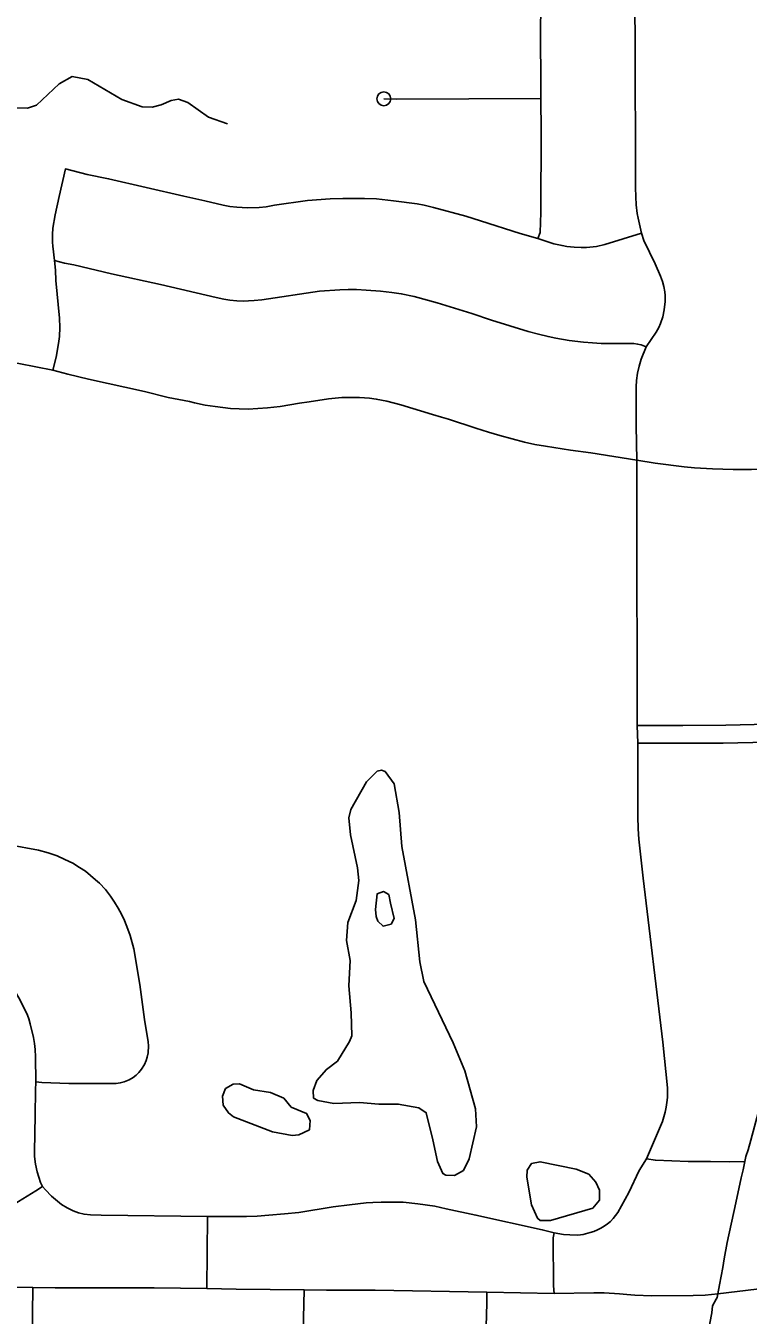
# Model space of a CAD drawing. Extents: x -19 to 366, y -4 to 359.
# Drawn here: x 147.247 to 147.741, y 192.955 to 193.836 of the extents above; entities that cross this region are included whole.
import ezdxf

# ---------------------------------------------------------------- set-up
doc = ezdxf.new("R2010")
doc.units = 0
for name, color, linetype in [('R_Striping', 7, 'Continuous'), ('R_Temp Easement', 7, 'Continuous'), ('Sheet Fence', 7, 'Continuous')]:
    doc.layers.add(name, color=color, linetype=linetype)

msp = doc.modelspace()

# ---------------------------------------------------------------- linework, layer by layer
at = {"layer": 'R_Striping'}
for points in [[(147.59928, 193.7862), (147.59945, 193.79715), (147.5992, 193.8293), (147.59923, 193.85187), (147.599, 193.85725)], [(147.66809, 193.69405), (147.66579, 193.70446), (147.66522, 193.70769), (147.66452, 193.71359), (147.66422, 193.71889), (147.6641, 193.72525), (147.66376, 193.8302), (147.66328, 193.8563)], [(147.59928, 193.7862), (147.50103, 193.78575), (147.49205, 193.78599)], [(147.59736, 193.69048), (147.59895, 193.69456), (147.59943, 193.70829), (147.59957, 193.76371), (147.59928, 193.7862)], [(147.59736, 193.69048), (147.58513, 193.69397), (147.55807, 193.7025), (147.54804, 193.70584), (147.52605, 193.71176), (147.51964, 193.71324), (147.51478, 193.71409), (147.49863, 193.71633), (147.48711, 193.7175), (147.47874, 193.71785), (147.46396, 193.71785), (147.45549, 193.71751), (147.4398, 193.71636), (147.41742, 193.71327), (147.41157, 193.71222), (147.40676, 193.71174), (147.39898, 193.71143), (147.3916, 193.71182), (147.38682, 193.71241), (147.38227, 193.71328), (147.36972, 193.71625), (147.35542, 193.71933), (147.304, 193.73134), (147.28923, 193.73432), (147.27445, 193.73809), (147.27018, 193.71927), (147.26751, 193.70663), (147.26595, 193.69766), (147.26561, 193.69323), (147.26565, 193.68807), (147.26578, 193.68519), (147.26692, 193.67552)], [(147.66809, 193.69405), (147.64315, 193.6863), (147.63741, 193.6851), (147.63049, 193.68443), (147.62696, 193.68436), (147.62205, 193.68459), (147.61716, 193.6851), (147.61387, 193.68563), (147.60813, 193.68679), (147.59736, 193.69048)], [(147.67129, 193.61649), (147.67479, 193.6214), (147.67819, 193.62657), (147.67995, 193.62959), (147.68123, 193.63249), (147.68262, 193.63691), (147.68361, 193.64175), (147.68424, 193.64753), (147.68433, 193.65165), (147.68409, 193.65415), (147.68339, 193.65767), (147.68241, 193.66113), (147.68114, 193.66487), (147.67757, 193.67329), (147.66978, 193.68925), (147.66809, 193.69405)], [(147.26692, 193.67552), (147.2676, 193.66882), (147.268, 193.66177), (147.27045, 193.63596), (147.27061, 193.6298), (147.2703, 193.62357), (147.26974, 193.61874), (147.26803, 193.60942), (147.26595, 193.60053)], [(147.67129, 193.61649), (147.66796, 193.61786), (147.66541, 193.61838), (147.66284, 193.61866), (147.64053, 193.61885), (147.63474, 193.6191), (147.6285, 193.61963), (147.6188, 193.62083), (147.60949, 193.62244), (147.60434, 193.62348), (147.59781, 193.62502), (147.59062, 193.62705), (147.56564, 193.63474), (147.55219, 193.63924), (147.54027, 193.64279), (147.52841, 193.64661), (147.51267, 193.65085), (147.5039, 193.65274), (147.49748, 193.65368), (147.48971, 193.65455), (147.48004, 193.65528), (147.47336, 193.6556), (147.46765, 193.65567), (147.46197, 193.65553), (147.448, 193.65443), (147.4086, 193.64869), (147.40348, 193.64812), (147.39953, 193.64781), (147.39645, 193.64777), (147.39157, 193.64799), (147.38684, 193.64843), (147.3828, 193.64909), (147.37755, 193.65016), (147.33953, 193.65906), (147.30587, 193.66637), (147.28011, 193.67243), (147.27387, 193.6736), (147.26692, 193.67552)], [(147.66499, 193.5391), (147.6646, 193.56242), (147.66446, 193.58921), (147.66462, 193.59345), (147.66532, 193.59844), (147.6665, 193.60334), (147.66802, 193.60803), (147.67129, 193.61649)], [(147.26595, 193.60053), (147.24253, 193.60498), (147.22872, 193.60668), (147.21811, 193.60755), (147.2054, 193.60814), (147.19971, 193.60822), (147.19579, 193.60872)], [(147.66499, 193.5391), (147.63351, 193.54395), (147.61964, 193.54592), (147.60249, 193.54868), (147.59525, 193.54984), (147.58815, 193.55142), (147.57122, 193.55595), (147.56357, 193.5582), (147.55499, 193.56084), (147.53626, 193.56695), (147.53141, 193.56836), (147.52537, 193.57013), (147.50361, 193.57688), (147.49421, 193.57935), (147.4869, 193.58075), (147.48219, 193.58132), (147.47545, 193.58175), (147.46888, 193.58193), (147.46335, 193.58181), (147.45423, 193.58087), (147.441, 193.57891), (147.43435, 193.57793), (147.42125, 193.57582), (147.4125, 193.57471), (147.40593, 193.57423), (147.39933, 193.57399), (147.39326, 193.57406), (147.38731, 193.57441), (147.3768, 193.57563), (147.36993, 193.57664), (147.36256, 193.57829), (147.35927, 193.57902), (147.34476, 193.58195), (147.32844, 193.58596), (147.29034, 193.59444), (147.27603, 193.59776), (147.26595, 193.60053)], [(147.66528, 193.35779), (147.66486, 193.50535), (147.66499, 193.5391)], [(147.75313, 193.53307), (147.74332, 193.53261), (147.73086, 193.53255), (147.71671, 193.53307), (147.70425, 193.53382), (147.69739, 193.53442), (147.67746, 193.53706), (147.66499, 193.5391)], [(147.66528, 193.35779), (147.69635, 193.35775), (147.72576, 193.35795), (147.75492, 193.35854)], [(147.66564, 193.34576), (147.66528, 193.35779)], [(147.66564, 193.34576), (147.70053, 193.34564), (147.72393, 193.34573), (147.75416, 193.34623)], [(147.67159, 193.06167), (147.68118, 193.08399), (147.68241, 193.08711), (147.68347, 193.0903), (147.68435, 193.09355), (147.68503, 193.09684), (147.68555, 193.10016), (147.68587, 193.1035), (147.68599, 193.10686), (147.68593, 193.11022), (147.6828, 193.14123), (147.66928, 193.25337), (147.66633, 193.28014), (147.6659, 193.28715), (147.66568, 193.29548), (147.66564, 193.34576)], [(147.25424, 193.11434), (147.25841, 193.11374), (147.27668, 193.11316), (147.29551, 193.11316), (147.30466, 193.113), (147.30918, 193.1131), (147.31194, 193.11346), (147.31469, 193.11426), (147.31798, 193.11569), (147.32073, 193.11727), (147.32275, 193.1188), (147.3247, 193.12071), (147.32644, 193.12283), (147.3284, 193.12604), (147.32972, 193.12884), (147.33041, 193.13104), (147.33091, 193.13415), (147.33112, 193.1388), (147.33092, 193.14156), (147.32857, 193.15675), (147.32525, 193.18078), (147.32114, 193.205), (147.3187, 193.21426), (147.3172, 193.21864), (147.31482, 193.22447), (147.3128, 193.22874), (147.31057, 193.23284), (147.308, 193.23702), (147.30525, 193.24108), (147.30176, 193.24556), (147.29774, 193.2499), (147.29511, 193.25228), (147.28807, 193.25811), (147.28418, 193.2608), (147.27957, 193.26354), (147.27416, 193.26626), (147.26893, 193.26857), (147.26256, 193.27079), (147.25605, 193.27244), (147.23625, 193.27626)], [(147.73874, 193.05979), (147.73951, 193.06328), (147.74094, 193.06773), (147.74278, 193.07434), (147.74788, 193.09313), (147.74995, 193.10138), (147.75101, 193.10631), (147.75257, 193.1154), (147.75353, 193.12344), (147.75402, 193.14283), (147.75401, 193.14389), (147.75396, 193.1653), (147.7541, 193.21122), (147.75415, 193.21894), (147.75452, 193.27473)], [(147.15847, 193.24538), (147.16817, 193.23709), (147.18932, 193.22065), (147.20759, 193.2061), (147.21519, 193.20058), (147.22169, 193.19558), (147.2294, 193.18881), (147.23497, 193.18293), (147.23709, 193.18013), (147.241, 193.17446), (147.24358, 193.17004), (147.24848, 193.15975), (147.24936, 193.15736), (147.25038, 193.15387), (147.25256, 193.14449), (147.25325, 193.14035), (147.25373, 193.13625), (147.25407, 193.13134), (147.25424, 193.11434)], [(147.25424, 193.11434), (147.25402, 193.10829), (147.25384, 193.09151), (147.25329, 193.06632), (147.25336, 193.06324), (147.25401, 193.05806), (147.25514, 193.05268), (147.25751, 193.04548), (147.25875, 193.0428)], [(147.60838, 193.01095), (147.61478, 193.00997), (147.61908, 193.00959), (147.6246, 193.00953), (147.62835, 193.01), (147.6331, 193.01122), (147.63563, 193.01201), (147.63806, 193.01301), (147.64045, 193.0142), (147.6427, 193.01558), (147.64483, 193.01713), (147.64684, 193.01886), (147.6487, 193.02075), (147.6504, 193.02278), (147.65192, 193.02494), (147.6594, 193.03862), (147.66662, 193.05371), (147.67159, 193.06167)], [(147.73874, 193.05979), (147.72837, 193.05965), (147.71529, 193.05987), (147.69994, 193.0599), (147.67761, 193.06061), (147.67159, 193.06167)], [(147.7204, 192.96929), (147.72144, 192.97557), (147.72381, 192.98726), (147.72472, 192.99327), (147.72671, 193.00439), (147.73269, 193.03155), (147.73616, 193.04864), (147.73756, 193.0542), (147.73874, 193.05979)], [(147.25875, 193.0428), (147.25434, 193.03979), (147.24232, 193.03255), (147.23776, 193.02958), (147.23606, 193.02876), (147.23308, 193.02772), (147.22812, 193.02566), (147.22634, 193.02508), (147.22272, 193.02423), (147.2172, 193.02343), (147.21065, 193.02321), (147.19339, 193.02359), (147.17627, 193.02363), (147.16799, 193.02418)], [(147.25875, 193.0428), (147.26084, 193.04034), (147.2649, 193.03606), (147.26894, 193.03262), (147.27189, 193.03045), (147.27575, 193.02809), (147.27979, 193.0261), (147.2835, 193.02471), (147.28725, 193.02378), (147.2915, 193.02332), (147.29878, 193.02314), (147.37145, 193.02211)], [(147.37145, 193.02211), (147.39825, 193.02228), (147.40551, 193.02253), (147.41346, 193.02303), (147.42413, 193.02396), (147.43393, 193.02504), (147.45753, 193.02873), (147.46866, 193.03028), (147.4799, 193.03153), (147.48462, 193.03187), (147.4903, 193.03204), (147.5053, 193.03189), (147.51532, 193.03094), (147.527, 193.02919), (147.53468, 193.02742), (147.55499, 193.0232), (147.60031, 193.01314), (147.60838, 193.01095)], [(147.37109, 192.97304), (147.37145, 193.02211)], [(147.60838, 192.96968), (147.60797, 192.97481), (147.60779, 193.00766), (147.60838, 193.01095)], [(147.25223, 192.97358), (147.23799, 192.97386), (147.19776, 192.97426), (147.17923, 192.97386), (147.16689, 192.97389), (147.14888, 192.97414), (147.1298, 192.97469), (147.08397, 192.97464), (147.00776, 192.97549), (146.97375, 192.97528)], [(147.25014, 192.7239), (147.24938, 192.75012), (147.24926, 192.78476), (147.24989, 192.83101), (147.25013, 192.86512), (147.25171, 192.90233), (147.25167, 192.92667), (147.25181, 192.93772), (147.25223, 192.97358)], [(147.37109, 192.97304), (147.33508, 192.97354), (147.26746, 192.9734), (147.25223, 192.97358)], [(147.43772, 192.97215), (147.39114, 192.97263), (147.37109, 192.97304)], [(147.43772, 192.97215), (147.43683, 192.94326), (147.4368, 192.93243), (147.43587, 192.91193)], [(147.56249, 192.97049), (147.48604, 192.97185), (147.45281, 192.97183), (147.43772, 192.97215)], [(147.559, 192.71975), (147.5587, 192.73369), (147.55928, 192.76572), (147.55957, 192.79399), (147.56106, 192.85116), (147.56151, 192.86397), (147.56204, 192.87286), (147.56146, 192.90497), (147.56178, 192.92216), (147.56198, 192.94707), (147.56243, 192.96295), (147.56249, 192.97049)], [(147.60838, 192.96968), (147.56249, 192.97049)], [(147.7204, 192.96929), (147.71154, 192.96848), (147.70347, 192.96815), (147.67515, 192.96799), (147.66356, 192.96846), (147.65815, 192.96882), (147.65316, 192.96935), (147.64267, 192.96997), (147.63549, 192.9701), (147.60838, 192.96968)], [(147.7907, 192.97438), (147.78264, 192.97475), (147.77688, 192.97475), (147.75988, 192.97404), (147.7204, 192.96929)], [(147.68059, 192.71928), (147.68118, 192.7865), (147.68166, 192.83915), (147.68245, 192.85004), (147.68343, 192.8583), (147.68407, 192.86164), (147.68557, 192.8677), (147.68673, 192.87177), (147.68823, 192.87611), (147.69203, 192.88515), (147.69926, 192.90077), (147.70494, 192.91452), (147.70673, 192.91952), (147.70953, 192.92866), (147.7121, 192.93796), (147.71474, 192.94923), (147.71609, 192.95634), (147.71673, 192.96108), (147.71909, 192.96561), (147.71992, 192.96691), (147.7204, 192.96929)]]:
    msp.add_lwpolyline(points, dxfattribs=at)
msp.add_circle((147.49205, 193.78599), 0.00473, dxfattribs=at)
at = {"layer": 'R_Temp Easement'}
for points in [[(147.15106, 193.80431), (147.15508, 193.79979), (147.16043, 193.79509), (147.16651, 193.79287), (147.1766, 193.78745), (147.17928, 193.78406), (147.17911, 193.78273), (147.20698, 193.78031), (147.24848, 193.77952), (147.25471, 193.78166), (147.27012, 193.7962), (147.27898, 193.8012), (147.2898, 193.79921), (147.31304, 193.78556), (147.32691, 193.78055), (147.33373, 193.78023), (147.33997, 193.7818), (147.34677, 193.78489), (147.35169, 193.78569), (147.35815, 193.78347), (147.37226, 193.77334), (147.38518, 193.7689)], [(147.46971, 193.16139), (147.46822, 193.17977), (147.46902, 193.19703), (147.46662, 193.21086), (147.46746, 193.223), (147.4732, 193.23822), (147.47498, 193.25189), (147.47414, 193.26042), (147.46921, 193.28295), (147.46816, 193.2947), (147.46944, 193.3004), (147.48026, 193.31927), (147.48759, 193.32653), (147.49042, 193.32713), (147.49289, 193.32639), (147.49922, 193.31791), (147.50242, 193.29821), (147.50433, 193.27509), (147.51368, 193.22491), (147.51658, 193.19629), (147.51935, 193.18285), (147.53942, 193.14092), (147.54736, 193.12183), (147.55479, 193.09572), (147.55546, 193.08358), (147.55035, 193.06154), (147.54644, 193.05373), (147.54041, 193.05027), (147.53453, 193.05041), (147.53244, 193.05153), (147.52877, 193.05984), (147.5256, 193.07461), (147.52108, 193.09316), (147.51594, 193.09653), (147.5019, 193.09907), (147.48863, 193.09896)], [(147.49671, 193.23633), (147.49552, 193.2422), (147.49191, 193.24426), (147.48756, 193.24271), (147.48633, 193.23208), (147.48675, 193.22715)], [(147.48675, 193.22715), (147.48792, 193.22412), (147.49155, 193.22055), (147.49703, 193.22192), (147.49908, 193.22573), (147.49671, 193.23633)], [(147.48863, 193.09896), (147.47536, 193.10017), (147.45794, 193.09946), (147.44693, 193.10145), (147.44407, 193.10314), (147.44365, 193.10825), (147.44624, 193.1151), (147.45281, 193.12274), (147.46034, 193.12831), (147.46855, 193.14184), (147.47022, 193.14565), (147.46971, 193.16139)], [(147.38924, 193.09035), (147.3858, 193.09298), (147.38235, 193.09826), (147.38191, 193.10452), (147.38376, 193.10965), (147.38904, 193.11254), (147.3934, 193.11296), (147.40291, 193.10886), (147.41467, 193.10687), (147.42361, 193.10297), (147.42878, 193.09694), (147.43924, 193.09248), (147.44174, 193.08776), (147.44123, 193.08149), (147.43387, 193.07802), (147.42933, 193.0776), (147.41604, 193.08015)], [(147.41604, 193.08015), (147.38924, 193.09035)], [(147.58968, 193.04916), (147.59002, 193.05391), (147.59301, 193.05848), (147.59887, 193.05967), (147.62355, 193.05457), (147.6321, 193.05104), (147.63689, 193.04576), (147.6394, 193.0401), (147.63946, 193.03327), (147.63477, 193.02792), (147.60585, 193.01952), (147.59884, 193.01946), (147.59713, 193.02097), (147.59288, 193.03022)], [(147.58968, 193.04916), (147.59288, 193.03022)]]:
    msp.add_lwpolyline(points, dxfattribs=at)
at = {"layer": 'Sheet Fence'}
for points in [[(154.11585, 1.87092), (153.9063, 10.48743), (153.69602, 19.10409), (153.48501, 27.72087), (153.27327, 36.3378), (153.0608, 44.95486), (152.84759, 53.57206), (152.63366, 62.1894), (152.419, 70.80688), (152.20362, 79.42449), (151.98751, 88.04225), (151.77068, 96.66014), (151.55312, 105.27817), (151.33484, 113.89634), (151.11584, 122.51465), (150.89612, 131.13311), (150.67568, 139.7517), (150.45452, 148.37043), (150.23264, 156.98931), (150.01005, 165.60832), (149.78674, 174.22748), (149.56272, 182.84677), (149.33799, 191.46621), (149.11254, 200.0858), (148.88638, 208.70552), (148.65952, 217.32539), (148.43194, 225.9454), (148.20366, 234.56555), (147.97466, 243.18584), (147.74497, 251.80628), (147.51457, 260.42687), (147.28346, 269.04759), (147.05165, 277.66846), (146.81914, 286.28948), (146.58593, 294.91064), (146.35202, 303.53194), (146.11742, 312.15339), (145.88211, 320.77499), (145.64611, 329.39673), (145.40941, 338.01861), (145.17202, 346.64065)], [(0, 189.51617), (7.11214, 189.52059), (14.22427, 189.53386), (21.33637, 189.55597), (28.44845, 189.58693), (35.56048, 189.62672), (42.67245, 189.67537), (49.78436, 189.73285), (56.89619, 189.79918), (64.00793, 189.87436), (71.11958, 189.95838), (78.23111, 190.05124), (85.34253, 190.15294), (92.45381, 190.26349), (99.56495, 190.38288), (106.67593, 190.51112), (113.78675, 190.6482), (120.89739, 190.79412), (128.00785, 190.94888), (135.11811, 191.11248), (142.22816, 191.28493), (149.33799, 191.46621), (156.44759, 191.65634), (163.55694, 191.85531), (170.66605, 192.06312), (177.77489, 192.27977), (184.88345, 192.50526), (191.99173, 192.73959), (199.09971, 192.98276), (206.20739, 193.23477), (213.31474, 193.49561), (220.42177, 193.7653), (227.52845, 194.04382), (234.63479, 194.33118), (241.74076, 194.62738), (248.84635, 194.93241), (255.95157, 195.24628), (263.05638, 195.56898), (270.16079, 195.90052), (277.26478, 196.24089), (284.36834, 196.5901), (291.47147, 196.94814), (298.57414, 197.31501), (305.67635, 197.69072), (312.77809, 198.07525), (319.87934, 198.46862), (326.9801, 198.87082), (334.08035, 199.28185), (341.18009, 199.7017)]]:
    msp.add_spline(points, degree=3, dxfattribs=at)

doc.saveas('drawing.dxf')
